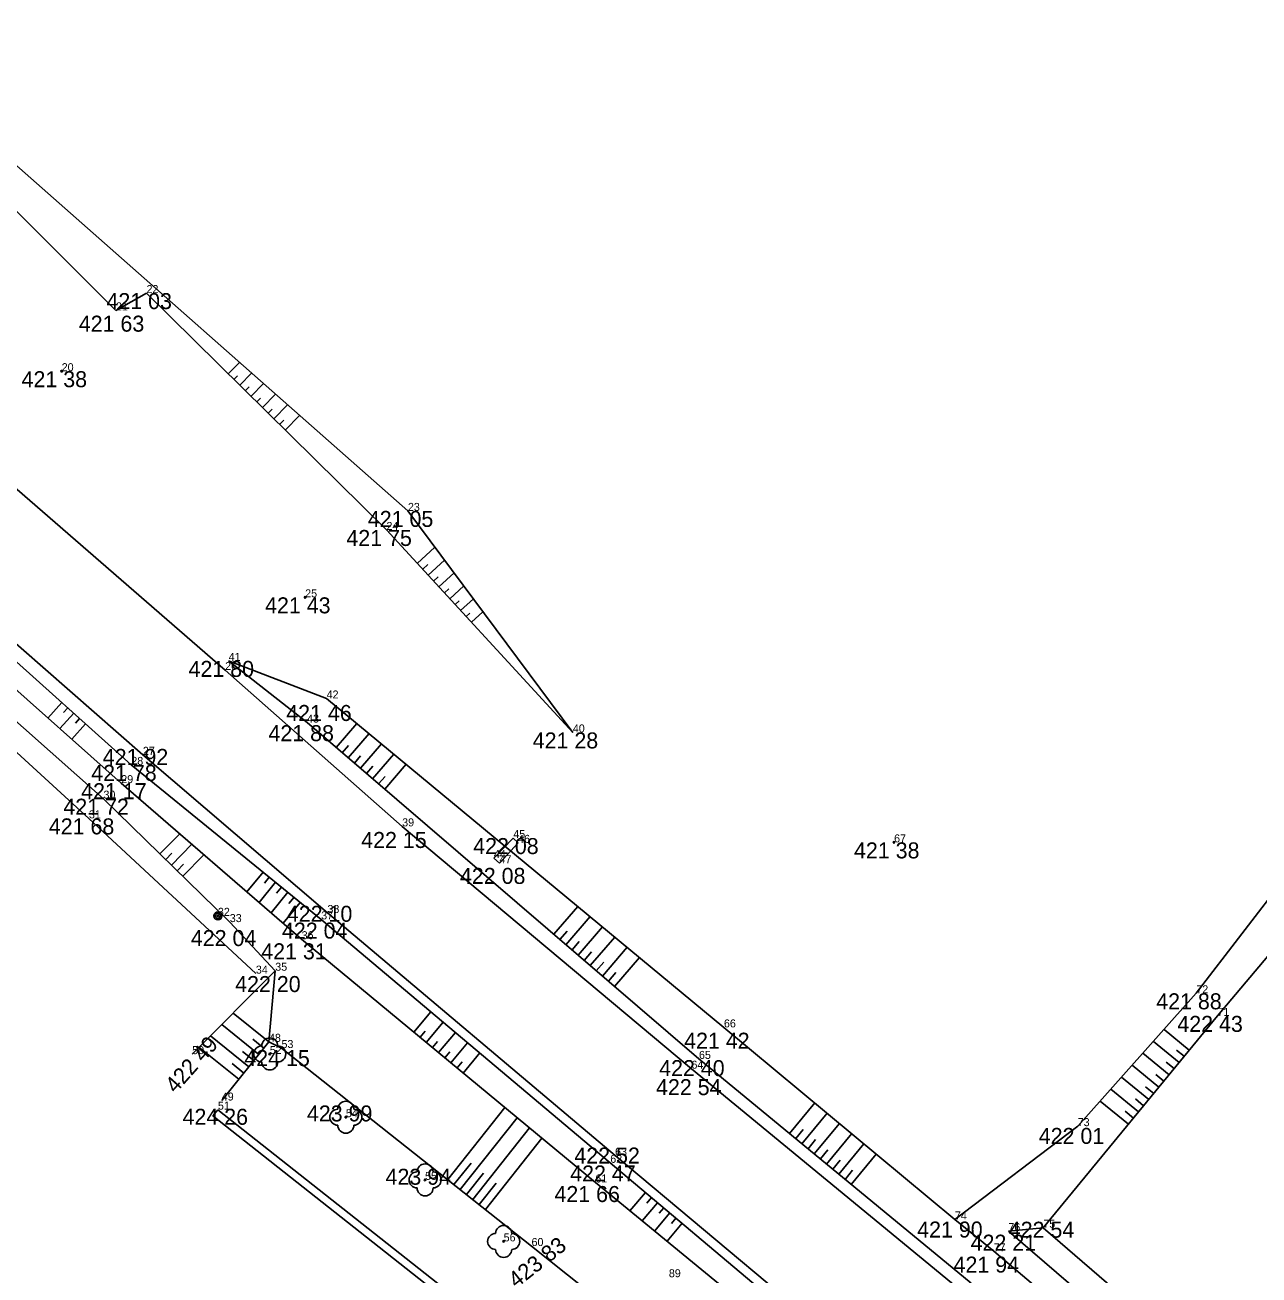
# Model space of a CAD drawing. Extents: x -559180 to -551373, y -1076947 to -1072071.
# Drawn here: x -554615.3 to -554538.2, y -1073629.1 to -1073551 of the extents above; entities that cross this region are included whole.
import ezdxf

# ---------------------------------------------------------------- set-up
doc = ezdxf.new("R2010")
doc.units = 0
for name, color, linetype in [('12_PLOTY', 7, 'Continuous'), ('17_KOMUNIKACE', 7, 'Continuous'), ('18_POLOHOPIS', 7, 'Continuous'), ('1_VODA_ZN', 7, 'Continuous'), ('20_EL_ZN', 7, 'Continuous'), ('26_SRAFY', 7, 'Continuous'), ('27_HRANA_PATA', 7, 'Continuous'), ('34_ZELEN', 7, 'Continuous'), ('3_BODY', 7, 'Continuous'), ('6_VYSKY', 7, 'Continuous')]:
    doc.layers.add(name, color=color, linetype=linetype)

# ---------------------------------------------------------------- blocks, each defined once
blk = doc.blocks.new('T')
at = {"layer": '6_VYSKY'}
blk.add_circle((0, 0), 0.05, dxfattribs=at)
blk = doc.blocks.new('SLB')
at = {"layer": '20_EL_ZN'}
for radius in [0.25, 0.158, 0.05]:
    blk.add_circle((0, 0), radius, dxfattribs=at)
blk = doc.blocks.new('STL')
at = {"layer": '34_ZELEN'}
blk.add_circle((0, 0), 0.05, dxfattribs=at)
for centre, start, end in [((0, 0.5), 0, 180), ((-0.5, 0), 90, 270), ((0.5, 0), 270, 90), ((0, -0.5), 180, 0)]:
    blk.add_arc(centre, 0.5, start, end, dxfattribs=at)
blk = doc.blocks.new('POINT_DISPLAY')
blk.add_line((0, 0), (0, 0))

msp = doc.modelspace()

# ---------------------------------------------------------------- linework, layer by layer
at = {"layer": '12_PLOTY'}
for p, q in [((-554644.28, -1073570.51), (-554611.28, -1073600.61)), ((-554611.28, -1073600.61), (-554600.85, -1073610.31)), ((-554530.98, -1073601.32), (-554540.78, -1073612.95)), ((-554551.66, -1073626.19), (-554540.78, -1073612.95)), ((-554603.22, -1073618.81), (-554603.529, -1073619.202)), ((-554603.529, -1073619.202), (-554574.369, -1073642.222)), ((-554574.06, -1073641.83), (-554603.22, -1073618.81)), ((-554538.64, -1073637.43), (-554551.66, -1073626.19))]:
    msp.add_line(p, q, dxfattribs=at)
at = {"layer": '17_KOMUNIKACE'}
for p, q in [((-554618.96, -1073577.3), (-554602.77, -1073591.34)), ((-554623.7, -1073582.83), (-554607.91, -1073596.64)), ((-554602.77, -1073591.34), (-554591.71, -1073601.11)), ((-554607.91, -1073596.64), (-554596.38, -1073606.52)), ((-554591.71, -1073601.11), (-554573.64, -1073616.25)), ((-554596.38, -1073606.52), (-554578.41, -1073621.68)), ((-554573.64, -1073616.25), (-554556.69, -1073630.21)), ((-554578.41, -1073621.68), (-554561.6, -1073635.72))]:
    msp.add_line(p, q, dxfattribs=at)
at = {"layer": '18_POLOHOPIS'}
for p, q in [((-554585.98, -1073603.09), (-554584.77, -1073601.84)), ((-554584.47, -1073602.14), (-554585.63, -1073603.41)), ((-554584.77, -1073601.84), (-554584.47, -1073602.14)), ((-554585.98, -1073603.09), (-554585.63, -1073603.41))]:
    msp.add_line(p, q, dxfattribs=at)
at = {"layer": '26_SRAFY'}
for p, q in [((-554601.871, -1073572.12), (-554602.573, -1073572.832)), ((-554602.001, -1073572.964), (-554602.218, -1073573.183)), ((-554601.12, -1073572.783), (-554601.862, -1073573.535)), ((-554601.277, -1073573.654), (-554601.506, -1073573.886)), ((-554600.368, -1073573.445), (-554601.15, -1073574.237)), ((-554599.617, -1073574.108), (-554600.439, -1073574.94)), ((-554600.554, -1073574.345), (-554600.794, -1073574.588)), ((-554598.866, -1073574.77), (-554599.727, -1073575.642)), ((-554599.83, -1073575.035), (-554600.083, -1073575.291)), ((-554599.107, -1073575.726), (-554599.371, -1073575.994)), ((-554598.115, -1073575.433), (-554599.015, -1073576.345)), ((-554589.665, -1073583.664), (-554590.768, -1073584.679)), ((-554590.11, -1073584.753), (-554590.429, -1073585.047)), ((-554589.065, -1073584.471), (-554590.091, -1073585.415)), ((-554589.456, -1073585.51), (-554589.752, -1073585.783)), ((-554588.465, -1073585.277), (-554589.414, -1073586.15)), ((-554588.802, -1073586.267), (-554589.075, -1073586.518)), ((-554587.864, -1073586.084), (-554588.737, -1073586.886)), ((-554588.148, -1073587.024), (-554588.398, -1073587.254)), ((-554587.264, -1073586.89), (-554588.06, -1073587.622)), ((-554587.494, -1073587.781), (-554587.721, -1073587.99)), ((-554586.664, -1073587.697), (-554587.382, -1073588.358)), ((-554613.846, -1073594.34), (-554612.977, -1073593.371)), ((-554612.865, -1073593.995), (-554612.605, -1073593.705)), ((-554613.098, -1073595.003), (-554612.232, -1073594.038)), ((-554612.119, -1073594.661), (-554611.86, -1073594.372)), ((-554612.35, -1073595.667), (-554611.488, -1073594.706)), ((-554594.546, -1073594.68), (-554595.834, -1073596.179)), ((-554595.067, -1073596.053), (-554595.455, -1073596.505)), ((-554593.776, -1073595.317), (-554595.075, -1073596.831)), ((-554593.006, -1073595.955), (-554594.317, -1073597.482)), ((-554594.305, -1073596.7), (-554594.696, -1073597.156)), ((-554592.235, -1073596.593), (-554593.558, -1073598.134)), ((-554593.542, -1073597.348), (-554593.937, -1073597.808)), ((-554591.465, -1073597.231), (-554592.799, -1073598.785)), ((-554592.78, -1073597.995), (-554593.179, -1073598.459)), ((-554605.608, -1073601.569), (-554606.84, -1073602.829)), ((-554604.851, -1073602.225), (-554606.125, -1073603.528)), ((-554606.107, -1073602.794), (-554606.482, -1073603.179)), ((-554604.093, -1073602.88), (-554605.41, -1073604.227)), ((-554605.379, -1073603.48), (-554605.767, -1073603.878)), ((-554601.411, -1073605.201), (-554600.404, -1073603.963)), ((-554600.654, -1073605.856), (-554599.628, -1073604.595)), ((-554600.321, -1073604.654), (-554600.016, -1073604.279)), ((-554599.898, -1073606.51), (-554598.852, -1073605.226)), ((-554599.551, -1073605.292), (-554599.24, -1073604.91)), ((-554599.141, -1073607.165), (-554598.077, -1073605.857)), ((-554598.781, -1073605.93), (-554598.464, -1073605.541)), ((-554580.742, -1073606.109), (-554582.239, -1073607.853)), ((-554579.971, -1073606.747), (-554581.48, -1073608.504)), ((-554581.409, -1073607.654), (-554581.859, -1073608.179)), ((-554579.201, -1073607.385), (-554580.721, -1073609.156)), ((-554580.646, -1073608.301), (-554581.101, -1073608.83)), ((-554578.431, -1073608.023), (-554579.963, -1073609.807)), ((-554579.884, -1073608.948), (-554580.342, -1073609.482)), ((-554577.66, -1073608.661), (-554579.204, -1073610.459)), ((-554576.89, -1073609.299), (-554578.445, -1073611.11)), ((-554579.122, -1073609.596), (-554579.583, -1073610.133)), ((-554578.36, -1073610.243), (-554578.825, -1073610.785)), ((-554602.274, -1073612.774), (-554600.034, -1073614.575)), ((-554589.916, -1073612.692), (-554590.975, -1073613.97)), ((-554602.984, -1073613.487), (-554600.66, -1073615.354)), ((-554590.273, -1073613.907), (-554590.59, -1073614.289)), ((-554589.152, -1073613.336), (-554590.205, -1073614.608)), ((-554588.387, -1073613.981), (-554589.435, -1073615.246)), ((-554544.112, -1073613.794), (-554542.537, -1073615.088)), ((-554603.694, -1073614.199), (-554601.287, -1073616.134)), ((-554601.032, -1073614.414), (-554600.347, -1073614.965)), ((-554589.505, -1073614.547), (-554589.82, -1073614.927)), ((-554587.622, -1073614.625), (-554588.665, -1073615.884)), ((-554544.779, -1073614.541), (-554543.172, -1073615.861)), ((-554604.403, -1073614.912), (-554601.913, -1073616.913)), ((-554601.683, -1073615.174), (-554600.974, -1073615.744)), ((-554588.736, -1073615.186), (-554589.05, -1073615.565)), ((-554586.857, -1073615.269), (-554587.895, -1073616.522)), ((-554545.445, -1073615.287), (-554543.807, -1073616.633)), ((-554543.332, -1073615.082), (-554542.855, -1073615.475)), ((-554602.335, -1073615.933), (-554601.6, -1073616.523)), ((-554587.968, -1073615.826), (-554588.28, -1073616.203)), ((-554546.112, -1073616.034), (-554544.442, -1073617.406)), ((-554543.976, -1073615.847), (-554543.489, -1073616.247)), ((-554546.778, -1073616.78), (-554545.077, -1073618.179)), ((-554544.621, -1073616.612), (-554544.124, -1073617.02)), ((-554547.445, -1073617.527), (-554545.712, -1073618.951)), ((-554545.265, -1073617.377), (-554544.759, -1073617.792)), ((-554585.296, -1073618.675), (-554588.866, -1073623.183)), ((-554565.936, -1073618.388), (-554567.513, -1073620.302)), ((-554548.111, -1073618.273), (-554546.346, -1073619.724)), ((-554545.909, -1073618.142), (-554545.394, -1073618.565)), ((-554584.526, -1073619.313), (-554588.082, -1073623.804)), ((-554565.168, -1073619.027), (-554566.742, -1073620.938)), ((-554546.554, -1073618.906), (-554546.029, -1073619.338)), ((-554583.755, -1073619.951), (-554587.298, -1073624.425)), ((-554566.655, -1073620.046), (-554567.128, -1073620.62)), ((-554564.399, -1073619.667), (-554565.97, -1073621.574)), ((-554582.985, -1073620.589), (-554586.514, -1073625.046)), ((-554565.884, -1073620.683), (-554566.356, -1073621.256)), ((-554563.63, -1073620.306), (-554565.198, -1073622.21)), ((-554562.861, -1073620.946), (-554564.427, -1073622.846)), ((-554565.113, -1073621.32), (-554565.584, -1073621.892)), ((-554562.092, -1073621.585), (-554563.655, -1073623.482)), ((-554587.405, -1073622.144), (-554588.474, -1073623.494)), ((-554564.342, -1073621.957), (-554564.813, -1073622.528)), ((-554563.571, -1073622.594), (-554564.041, -1073623.164)), ((-554586.625, -1073622.77), (-554587.69, -1073624.114)), ((-554585.846, -1073623.396), (-554586.906, -1073624.735)), ((-554577.485, -1073625.127), (-554576.517, -1073623.977)), ((-554576.712, -1073625.761), (-554575.752, -1073624.621)), ((-554576.424, -1073624.642), (-554576.134, -1073624.299)), ((-554575.656, -1073625.283), (-554575.369, -1073624.943)), ((-554575.938, -1073626.395), (-554574.987, -1073625.265)), ((-554574.889, -1073625.925), (-554574.605, -1073625.587)), ((-554575.165, -1073627.029), (-554574.222, -1073625.909))]:
    msp.add_line(p, q, dxfattribs=at)
at = {"layer": '27_HRANA_PATA'}
for p, q in [((-554625.77, -1073551.04), (-554591.35, -1073581.4)), ((-554626.59, -1073551.94), (-554609.59, -1073568.87)), ((-554609.59, -1073568.87), (-554607.68, -1073567.79)), ((-554607.68, -1073567.79), (-554592.69, -1073582.59)), ((-554591.35, -1073581.4), (-554581.05, -1073595.24)), ((-554592.69, -1073582.59), (-554581.05, -1073595.24)), ((-554624.27, -1073583.24), (-554608.63, -1073597.27)), ((-554625.18, -1073584.28), (-554609.26, -1073598.41)), ((-554626.18, -1073585.39), (-554610.37, -1073599.38)), ((-554602.55, -1073590.77), (-554596.43, -1073593.12)), ((-554602.55, -1073590.77), (-554597.65, -1073594.62)), ((-554596.43, -1073593.12), (-554571.61, -1073613.67)), ((-554528.01, -1073593.16), (-554542.1, -1073611.54)), ((-554597.65, -1073594.62), (-554573.17, -1073615.64)), ((-554608.63, -1073597.27), (-554596.77, -1073606.92)), ((-554609.26, -1073598.41), (-554597.99, -1073608.16)), ((-554610.37, -1073599.38), (-554602.48, -1073607.09)), ((-554530.98, -1073601.32), (-554540.78, -1073612.95)), ((-554596.77, -1073606.92), (-554578.71, -1073622.13)), ((-554602.48, -1073607.09), (-554599.64, -1073610.13)), ((-554597.99, -1073608.16), (-554579.64, -1073623.36)), ((-554599.64, -1073610.13), (-554604.83, -1073615.34)), ((-554599.64, -1073610.13), (-554600.03, -1073614.57)), ((-554542.1, -1073611.54), (-554549.51, -1073619.84)), ((-554540.78, -1073612.95), (-554551.66, -1073626.19)), ((-554571.61, -1073613.67), (-554557.18, -1073625.67)), ((-554600.03, -1073614.57), (-554602.98, -1073618.24)), ((-554599.25, -1073614.96), (-554600.03, -1073614.57)), ((-554599.25, -1073614.96), (-554583.63, -1073627.33)), ((-554573.17, -1073615.64), (-554556.17, -1073629.65)), ((-554549.51, -1073619.84), (-554557.18, -1073625.67)), ((-554578.71, -1073622.13), (-554561.93, -1073636.26)), ((-554579.64, -1073623.36), (-554562.7, -1073637.25)), ((-554557.18, -1073625.67), (-554554.76, -1073627.66)), ((-554551.66, -1073626.19), (-554553.84, -1073626.4)), ((-554553.84, -1073626.4), (-554539.83, -1073638.45)), ((-554583.63, -1073627.33), (-554566.73, -1073640.81)), ((-554554.76, -1073627.66), (-554540.88, -1073639.37))]:
    msp.add_line(p, q, dxfattribs=at)

# ---------------------------------------------------------------- block references
at = {"layer": '1_VODA_ZN'}
for p in [(-554607.68, -1073567.79), (-554609.59, -1073568.87), (-554612.98, -1073572.67), (-554591.35, -1073581.4), (-554592.69, -1073582.59), (-554597.77, -1073586.8), (-554602.77, -1073591.34), (-554602.55, -1073590.77), (-554596.43, -1073593.12), (-554597.65, -1073594.62), (-554581.05, -1073595.24), (-554607.91, -1073596.64), (-554608.63, -1073597.27), (-554609.26, -1073598.41), (-554610.37, -1073599.38), (-554611.28, -1073600.61), (-554591.71, -1073601.11), (-554584.77, -1073601.84), (-554584.47, -1073602.14), (-554560.98, -1073602.11), (-554585.98, -1073603.09), (-554585.63, -1073603.41), (-554603.22, -1073606.7), (-554596.77, -1073606.92), (-554596.38, -1073606.52), (-554602.48, -1073607.09), (-554597.99, -1073608.16), (-554599.64, -1073610.13), (-554600.85, -1073610.31), (-554542.1, -1073611.54), (-554540.78, -1073612.95), (-554571.61, -1073613.67), (-554600.03, -1073614.57), (-554604.83, -1073615.34), (-554599.98, -1073615.33), (-554599.25, -1073614.96), (-554573.64, -1073616.25), (-554573.17, -1073615.64), (-554602.98, -1073618.24), (-554603.22, -1073618.81), (-554595.23, -1073619.28), (-554549.51, -1073619.84), (-554578.41, -1073621.68), (-554578.71, -1073622.13), (-554590.28, -1073623.2), (-554579.64, -1073623.36), (-554557.18, -1073625.67), (-554553.84, -1073626.4), (-554551.66, -1073626.19), (-554585.37, -1073627.04), (-554583.63, -1073627.33), (-554554.76, -1073627.66)]:
    msp.add_blockref('POINT_DISPLAY', p, dxfattribs=at)
at = {"layer": '20_EL_ZN'}
msp.add_blockref('SLB', (-554603.22, -1073606.7), dxfattribs=at)
at = {"layer": '34_ZELEN'}
for p in [(-554599.98, -1073615.33), (-554595.23, -1073619.28), (-554590.28, -1073623.2), (-554585.37, -1073627.04)]:
    msp.add_blockref('STL', p, dxfattribs=at)
at = {"layer": '6_VYSKY'}
for p in [(-554612.98, -1073572.67), (-554612.98, -1073572.67), (-554597.77, -1073586.8), (-554597.77, -1073586.8), (-554560.98, -1073602.11), (-554560.98, -1073602.11)]:
    msp.add_blockref('T', p, dxfattribs=at)

# ---------------------------------------------------------------- texts
at = {"layer": '3_BODY'}
for s, p in [('22', (-554607.68, -1073567.79)), ('21', (-554609.59, -1073568.87)), ('20', (-554612.98, -1073572.67)), ('23', (-554591.35, -1073581.4)), ('24', (-554592.69, -1073582.59)), ('25', (-554597.77, -1073586.8)), ('41', (-554602.55, -1073590.77)), ('26', (-554602.77, -1073591.34)), ('42', (-554596.43, -1073593.12)), ('43', (-554597.65, -1073594.62)), ('40', (-554581.05, -1073595.24)), ('28', (-554608.63, -1073597.27)), ('27', (-554607.91, -1073596.64)), ('29', (-554609.26, -1073598.41)), ('30', (-554610.37, -1073599.38)), ('31', (-554611.28, -1073600.61)), ('39', (-554591.71, -1073601.11)), ('45', (-554584.77, -1073601.84)), ('46', (-554584.47, -1073602.14)), ('67', (-554560.98, -1073602.11)), ('44', (-554585.98, -1073603.09)), ('47', (-554585.63, -1073603.41)), ('32', (-554603.22, -1073606.7)), ('38', (-554596.38, -1073606.52)), ('33', (-554602.48, -1073607.09)), ('37', (-554596.77, -1073606.92)), ('36', (-554597.99, -1073608.16)), ('34', (-554600.85, -1073610.31)), ('35', (-554599.64, -1073610.13)), ('72', (-554542.1, -1073611.54)), ('71', (-554540.78, -1073612.95)), ('66', (-554571.61, -1073613.67)), ('48', (-554600.03, -1073614.57)), ('52', (-554599.98, -1073615.33)), ('53', (-554599.25, -1073614.96)), ('50', (-554604.83, -1073615.34)), ('65', (-554573.17, -1073615.64)), ('64', (-554573.64, -1073616.25)), ('49', (-554602.98, -1073618.24)), ('51', (-554603.22, -1073618.81)), ('54', (-554595.23, -1073619.28)), ('73', (-554549.51, -1073619.84)), ('62', (-554578.71, -1073622.13)), ('63', (-554578.41, -1073621.68)), ('55', (-554590.28, -1073623.2)), ('61', (-554579.64, -1073623.36)), ('74', (-554557.18, -1073625.67)), ('75', (-554551.66, -1073626.19)), ('56', (-554585.37, -1073627.04)), ('76', (-554553.84, -1073626.4)), ('60', (-554583.63, -1073627.33)), ('77', (-554554.76, -1073627.66)), ('89', (-554575.05, -1073629.28))]:
    msp.add_text(s, height=0.5, dxfattribs=at).set_placement(p)
at = {"layer": '6_VYSKY'}
for s, p in [('421 03', (-554610.185, -1073568.79)), ('421 63', (-554611.912, -1073570.201)), ('421 38', (-554615.485, -1073573.67)), ('421 05', (-554593.855, -1073582.4)), ('421 75', (-554595.195, -1073583.59)), ('421 43', (-554600.275, -1073587.8)), ('421 80', (-554605.055, -1073591.77)), ('421 46', (-554598.953, -1073594.525)), ('421 88', (-554600.063, -1073595.786)), ('421 28', (-554583.555, -1073596.24)), ('421 92', (-554610.415, -1073597.27)), ('421 78', (-554611.135, -1073598.27)), ('421 17', (-554611.765, -1073599.41)), ('421 72', (-554612.875, -1073600.38)), ('421 68', (-554613.785, -1073601.61)), ('422 15', (-554594.27, -1073602.459)), ('422 08', (-554587.275, -1073602.84)), ('421 38', (-554563.485, -1073603.11)), ('422 08', (-554588.099, -1073604.704)), ('422 10', (-554598.915, -1073607.07)), ('422 04', (-554604.912, -1073608.587)), ('422 04', (-554599.219, -1073608.122)), ('421 31', (-554600.513, -1073609.417)), ('422 20', (-554602.145, -1073611.461)), ('421 88', (-554544.605, -1073612.54)), ('422 43', (-554543.285, -1073613.95)), ('421 42', (-554574.097, -1073615.001)), ('424 15', (-554601.571, -1073616.089)), ('422 40', (-554575.657, -1073616.713)), ('422 54', (-554575.851, -1073617.903)), ('423 99', (-554597.661, -1073619.545)), ('424 26', (-554605.429, -1073619.754)), ('422 01', (-554551.942, -1073620.95)), ('422 52', (-554580.952, -1073622.175)), ('423 94', (-554592.749, -1073623.502)), ('422 47', (-554581.215, -1073623.296)), ('421 66', (-554582.2, -1073624.581)), ('421 90', (-554559.538, -1073626.799)), ('422 54', (-554553.816, -1073626.81)), ('422 21', (-554556.198, -1073627.62)), ('421 94', (-554557.265, -1073628.99))]:
    msp.add_text(s, height=1, dxfattribs=at).set_placement(p)
for s, rotation, p in [('422 49', 48.25435, (-554605.871, -1073617.837)), ('423 83', 38.17444, (-554584.58, -1073629.995))]:
    msp.add_text(s, height=1, rotation=rotation, dxfattribs=at).set_placement(p)

doc.saveas('drawing.dxf')
